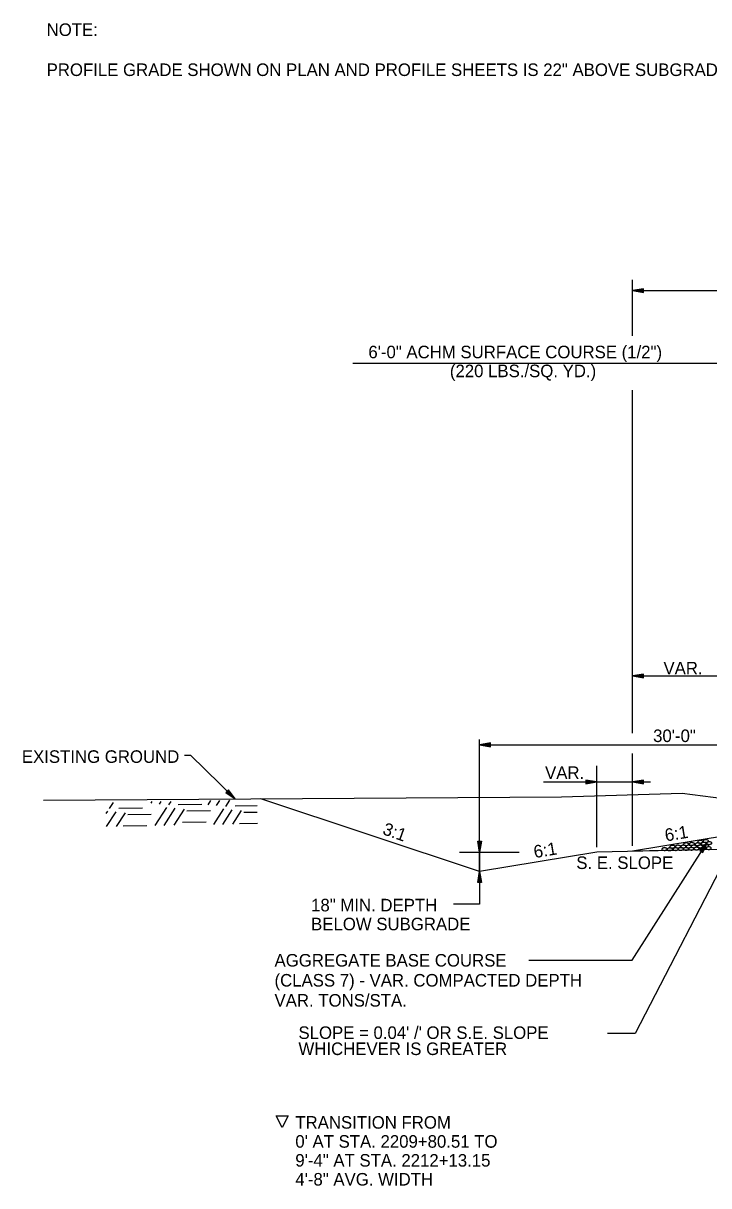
# Model space of a CAD drawing. Extents: x 1734743 to 1735935, y 759845 to 763831.
# Drawn here: x 1735611.6 to 1735677.2, y 760008.6 to 760119.8 of the extents above; entities that cross this region are included whole.
import ezdxf

# ---------------------------------------------------------------- set-up
doc = ezdxf.new("R2010")
doc.units = 0
for name, color, linetype in [('1', 7, 'Continuous'), ('10', 7, 'Continuous'), ('19', 7, 'Continuous'), ('9', 7, 'Continuous'), ('Level 1', 7, 'Continuous'), ('Level 9', 7, 'Continuous')]:
    doc.layers.add(name, color=color, linetype=linetype)

# ---------------------------------------------------------------- blocks, each defined once
blk = doc.blocks.new('ROCKS')
at = {"layer": '1'}
blk.add_spline([(0.013, 0.06), (0.053, 0.053), (0.107, 0.033), (0.133, 0.013), (0.133, -0.007), (0.12, -0.033), (0.107, -0.04), (0.073, -0.053), (0.033, -0.067), (0.013, -0.067), (-0.02, -0.06), (-0.06, -0.053), (-0.087, -0.047), (-0.113, -0.02), (-0.113, -0.007), (-0.107, 0.02), (-0.087, 0.033), (-0.067, 0.047), (-0.033, 0.053), (-0.02, 0.06), (0.013, 0.06)], degree=3, dxfattribs=at)

msp = doc.modelspace()

# ---------------------------------------------------------------- linework, layer by layer
at = {"layer": '10'}
msp.add_lwpolyline([(1735636.89, 760015.29), (1735636.33, 760014.17), (1735635.76, 760015.29)], close=True, dxfattribs=at)
at = {"layer": '19'}
for p, q in [((1735669.86, 760089.86), (1735669.86, 760095.24)), ((1735670.91, 760094.38), (1735669.86, 760094.2)), ((1735669.86, 760094.2), (1735737.69, 760094.2)), ((1735669.86, 760094.2), (1735670.91, 760094.01)), ((1735670.91, 760094.28), (1735670.14, 760094.22)), ((1735670.14, 760094.17), (1735670.91, 760094.1)), ((1735670.91, 760094.01), (1735670.91, 760094.38)), ((1735643.1, 760087.27), (1735678.96, 760087.27)), ((1735669.86, 760058.26), (1735669.86, 760084.68)), ((1735669.86, 760051.89), (1735669.86, 760058.26)), ((1735670.91, 760057.53), (1735669.86, 760057.35)), ((1735669.86, 760057.35), (1735670.91, 760057.17)), ((1735670.91, 760057.44), (1735670.14, 760057.38)), ((1735670.14, 760057.32), (1735670.91, 760057.25)), ((1735670.91, 760057.17), (1735670.91, 760057.53)), ((1735655.23, 760040.15), (1735655.23, 760051.27)), ((1735656.28, 760050.95), (1735655.23, 760050.77)), ((1735655.23, 760050.77), (1735684.96, 760050.77)), ((1735655.23, 760050.77), (1735656.28, 760050.58)), ((1735656.28, 760050.85), (1735655.51, 760050.79)), ((1735655.51, 760050.74), (1735656.28, 760050.67)), ((1735656.28, 760050.58), (1735656.28, 760050.95)), ((1735669.86, 760041.09), (1735669.86, 760049.95)), ((1735666.45, 760040.99), (1735666.45, 760048.74)), ((1735661.34, 760047.21), (1735671.57, 760047.21)), ((1735665.4, 760047.39), (1735665.4, 760047.02)), ((1735666.45, 760047.21), (1735665.4, 760047.39)), ((1735666.17, 760047.23), (1735665.4, 760047.29)), ((1735665.4, 760047.02), (1735666.45, 760047.21)), ((1735670.91, 760047.39), (1735669.86, 760047.21)), ((1735669.86, 760047.21), (1735670.91, 760047.02)), ((1735670.91, 760047.29), (1735670.14, 760047.23)), ((1735670.91, 760047.02), (1735670.91, 760047.39)), ((1735631.19, 760046.46), (1735630.94, 760046.2)), ((1735630.94, 760046.2), (1735631.82, 760045.6)), ((1735631, 760046.26), (1735631.6, 760045.77)), ((1735631.63, 760045.81), (1735631.13, 760046.39)), ((1735631.82, 760045.6), (1735631.19, 760046.46)), ((1735665.4, 760047.11), (1735666.17, 760047.18)), ((1735670.14, 760047.18), (1735670.91, 760047.11)), ((1735619.82, 760044.67), (1735620.2, 760045.26)), ((1735623.79, 760045.17), (1735623.9, 760045.33)), ((1735624.59, 760045.09), (1735624.75, 760045.34)), ((1735625.48, 760045.02), (1735625.71, 760045.36)), ((1735626.37, 760045.07), (1735628.64, 760045.1)), ((1735629.25, 760045.03), (1735629.51, 760045.43)), ((1735630.05, 760044.96), (1735630.37, 760045.45)), ((1735630.94, 760044.88), (1735631.32, 760045.47)), ((1735655.23, 760038.64), (1735634.29, 760045.61)), ((1735619.49, 760044.19), (1735619.64, 760044.43)), ((1735619.53, 760042.95), (1735620.44, 760044.35)), ((1735620.48, 760042.97), (1735621.33, 760044.27)), ((1735620.71, 760044.72), (1735622.97, 760044.75)), ((1735621.55, 760044.11), (1735623.81, 760044.13)), ((1735624.18, 760043.04), (1735625.3, 760044.77)), ((1735625.04, 760043.06), (1735626.1, 760044.7)), ((1735625.99, 760043.07), (1735626.99, 760044.62)), ((1735627.22, 760044.46), (1735629.48, 760044.48)), ((1735629.79, 760043.15), (1735630.76, 760044.64)), ((1735630.65, 760043.16), (1735631.56, 760044.56)), ((1735631.6, 760043.18), (1735632.45, 760044.48)), ((1735631.83, 760044.94), (1735633.93, 760044.96)), ((1735632.67, 760044.32), (1735633.95, 760044.33)), ((1735621.13, 760043.03), (1735623.39, 760043.05)), ((1735626.8, 760043.37), (1735629.06, 760043.4)), ((1735632.25, 760043.24), (1735633.97, 760043.26)), ((1735655.23, 760038.64), (1735655.23, 760042.09)), ((1735678.96, 760042.09), (1735669.86, 760040.58)), ((1735655.04, 760041.56), (1735655.41, 760041.56)), ((1735655.23, 760040.51), (1735655.04, 760041.56)), ((1735655.2, 760040.79), (1735655.13, 760041.56)), ((1735655.41, 760041.56), (1735655.23, 760040.51)), ((1735655.32, 760041.56), (1735655.25, 760040.79)), ((1735720.98, 760041.6), (1735666.45, 760040.51)), ((1735669.82, 760030.16), (1735677.01, 760041.44)), ((1735682.97, 760040.84), (1735669.86, 760040.58)), ((1735677.01, 760041.44), (1735676.29, 760040.65)), ((1735676.29, 760040.65), (1735676.6, 760040.46)), ((1735676.84, 760041.22), (1735676.37, 760040.61)), ((1735676.53, 760040.5), (1735676.89, 760041.19)), ((1735676.6, 760040.46), (1735677.01, 760041.44)), ((1735666.45, 760040.51), (1735655.23, 760038.64)), ((1735655.04, 760037.59), (1735655.23, 760038.64)), ((1735655.13, 760037.59), (1735655.2, 760038.36)), ((1735655.23, 760038.64), (1735655.41, 760037.59)), ((1735655.25, 760038.36), (1735655.32, 760037.59)), ((1735655.41, 760037.59), (1735655.04, 760037.59)), ((1735659.95, 760030.16), (1735669.82, 760030.16))]:
    msp.add_line(p, q, dxfattribs=at)
for points in [[(1735626.99, 760049.77), (1735627.56, 760049.77), (1735631.82, 760045.6)], [(1735613.49, 760045.48), (1735663.07, 760045.8), (1735674.62, 760046.14), (1735678.57, 760045.64), (1735684.05, 760045.7), (1735693.53, 760045.56), (1735700.38, 760045.49), (1735709.58, 760045.54), (1735716.45, 760045.77)], [(1735655.23, 760040.95), (1735655.23, 760035.53), (1735652.73, 760035.53)]]:
    msp.add_lwpolyline(points, dxfattribs=at)
at = {"layer": '9'}
for p, q in [((1735669.86, 760057.35), (1735678.96, 760057.35)), ((1735679.81, 760041.94), (1735670.11, 760023.16)), ((1735670.11, 760023.16), (1735667.47, 760023.16))]:
    msp.add_line(p, q, dxfattribs=at)
at = {"layer": 'Level 9'}
msp.add_line((1735653.29, 760040.51), (1735659.01, 760040.51), dxfattribs=at)

# ---------------------------------------------------------------- block references
at = {"layer": 'Level 1', "xscale": 2.011654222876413, "yscale": 2.011654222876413, "rotation": 1.8263814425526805}
for p in [(1735676.32, 760041.5), (1735676.85, 760041.57), (1735672.9, 760040.8), (1735673.41, 760040.78), (1735673.66, 760041.03), (1735673.97, 760040.8), (1735674.19, 760041.04), (1735674.47, 760040.81), (1735674.7, 760041.04), (1735674.97, 760041.27), (1735674.97, 760040.82), (1735675.21, 760041.04), (1735675.47, 760040.83), (1735675.52, 760041.29), (1735675.7, 760041.05), (1735675.96, 760040.85), (1735676.09, 760041.26), (1735676.31, 760041.05), (1735676.56, 760040.85), (1735676.65, 760041.31), (1735676.87, 760041.1), (1735677.12, 760040.89), (1735677.18, 760041.37)]:
    msp.add_blockref('ROCKS', p, dxfattribs=at)

# ---------------------------------------------------------------- texts
at = {"layer": '1'}
for s, p in [('NOTE:', (1735613.79, 760118.55)), ('PROFILE GRADE SHOWN ON PLAN AND PROFILE SHEETS IS 22" ABOVE SUBGRADE.', (1735613.79, 760114.72))]:
    msp.add_text(s, height=1.2, dxfattribs=at).set_placement(p)
at = {"layer": '10'}
for s, p in [('VAR.', (1735672.82, 760057.5)), ('S. E. SLOPE', (1735664.48, 760038.89))]:
    msp.add_text(s, height=1.2, dxfattribs=at).set_placement(p)
for s, p in [('18" MIN. DEPTH', (1735639.1, 760034.84)), ('BELOW SUBGRADE', (1735639.1, 760033.03)), ("SLOPE = 0.04' /' OR S.E. SLOPE", (1735637.89, 760022.64)), ('WHICHEVER IS GREATER', (1735637.89, 760021.1))]:
    msp.add_text(s, height=1.2, rotation=360, dxfattribs=at).set_placement(p)
at = {"layer": '19'}
for s, p in [('6\'-0" ACHM SURFACE COURSE (1/2")', (1735644.58, 760087.73)), ('(220 LBS./SQ. YD.)', (1735652.38, 760085.92)), ('30\'-0"', (1735671.83, 760051.03)), ('EXISTING GROUND', (1735611.42, 760049.04)), ('VAR.', (1735661.49, 760047.5))]:
    msp.add_text(s, height=1.2, dxfattribs=at).set_placement(p)
for s, rotation, p in [('3:1', 340.4943, (1735645.86, 760042.24)), ('6:1', 9.4511, (1735673.05, 760041.52)), ('6:1', 9.4511, (1735660.5, 760039.93)), ('AGGREGATE BASE COURSE', 360, (1735635.6, 760029.56)), ('(CLASS 7) - VAR. COMPACTED DEPTH', 360, (1735635.6, 760027.65)), ('VAR. TONS/STA.', 360, (1735635.6, 760025.73)), ('TRANSITION FROM', 359.9954, (1735637.59, 760014.06)), ("0' AT STA. 2209+80.51 TO", 359.9954, (1735637.59, 760012.24)), ('9\'-4" AT STA. 2212+13.15', 359.9954, (1735637.59, 760010.43)), ('4\'-8" AVG. WIDTH', 359.9954, (1735637.59, 760008.62))]:
    msp.add_text(s, height=1.2, rotation=rotation, dxfattribs=at).set_placement(p)

doc.saveas('drawing.dxf')
